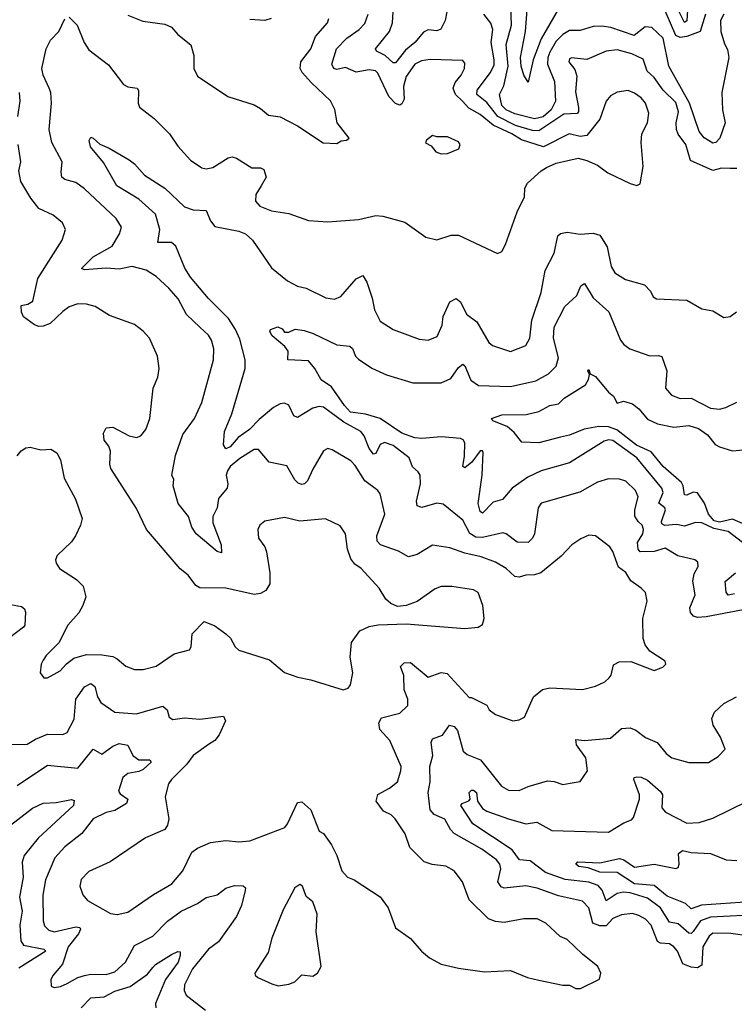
# Model space of a CAD drawing. Extents: x 1443846 to 1577407, y 839182 to 927291.
# Tile 380 of 535: x 1548917 to 1552204, y 871321 to 875849. Entities that reach past the tile are written whole.
import ezdxf

# ---------------------------------------------------------------- set-up
doc = ezdxf.new("R2010")
doc.units = 0

msp = doc.modelspace()

# ---------------------------------------------------------------- linework, layer by layer
at = {"layer": '0CON20XD'}
for points in [[(1551395, 875898.9), (1551315, 875761.1), (1551279.3, 875665), (1551255, 875562.5), (1551235, 875594.3), (1551223.3, 875635), (1551220, 875675), (1551243.4, 875795), (1551255.6, 875955.6)], [(1551988.1, 875895), (1551985, 875844), (1551975, 875836.7), (1551919.1, 875949.1)], [(1552155.9, 875875), (1552140.5, 875845), (1552142.1, 875795), (1552158.3, 875738.3), (1552172.9, 875712.9), (1552178.8, 875675), (1552146.5, 875515), (1552149.3, 875435), (1552161.4, 875375), (1552136.4, 875305), (1552119.4, 875285), (1552105, 875281.5), (1552065, 875305.4), (1552042.1, 875335), (1551997.6, 875465), (1551902.9, 875635), (1551876.9, 875765), (1551825, 875814.2), (1551794, 875816), (1551743, 875777), (1551636.1, 875813.9), (1551595, 875820), (1551555, 875817.8), (1551495, 875800), (1551445, 875799.6), (1551415, 875781.4), (1551385, 875751.2), (1551355, 875700), (1551345.5, 875675), (1551344.2, 875645), (1551377.5, 875565), (1551380.9, 875475), (1551360.8, 875435), (1551325, 875403.2), (1551285, 875393.2), (1551195, 875417.1), (1551155, 875435.2), (1551133.9, 875455), (1551124.4, 875505), (1551144.4, 875545.6), (1551163.9, 875635), (1551153.8, 875735), (1551178.6, 875825), (1551175.5, 875915.5)], [(1551305, 871432), (1551415, 871410), (1551445, 871410), (1551475, 871393.8), (1551496.1, 871393.9), (1551583, 871437), (1551590, 871465), (1551576.7, 871495), (1551505, 871552), (1551435, 871620), (1551402.7, 871632.7), (1551336.7, 871695), (1551297.5, 871715), (1551235, 871714), (1551145, 871697.1), (1551105, 871701.4), (1551073.8, 871713.8), (1550985, 871802), (1550954.3, 871884.3), (1550916, 871935), (1550876.3, 871956.3), (1550814.5, 871964.5), (1550776.9, 871976.9), (1550712.1, 872042.1), (1550690.4, 872105), (1550643.8, 872175), (1550625, 872192.5), (1550589.9, 872209.9), (1550557.1, 872255), (1550565, 872285.5), (1550617.5, 872315), (1550654.4, 872345), (1550670.6, 872395), (1550671.1, 872415), (1550619.5, 872535), (1550573.9, 872585), (1550568.5, 872615), (1550581.8, 872638.2), (1550665, 872660.4), (1550702.2, 872695), (1550701.5, 872725), (1550685, 872767.5), (1550684, 872834), (1550668.6, 872875), (1550685, 872891.9), (1550715, 872893.3), (1550795, 872825.5), (1550855, 872847.5), (1550883, 872843), (1550985, 872732.5), (1550995, 872732.5), (1551065, 872696.7), (1551076.7, 872675), (1551105, 872654.2), (1551185, 872624.2), (1551215, 872629.2), (1551238.6, 872641.4), (1551280.6, 872735), (1551321.5, 872768.5), (1551355, 872776.5), (1551505, 872768.9), (1551565.5, 872784.5), (1551608.8, 872805), (1551628, 872822), (1551637.1, 872835), (1551648.1, 872881.9), (1551673.5, 872896.5), (1551727.6, 872897.6), (1551835, 872856.2), (1551875, 872871.2), (1551888.8, 872885), (1551885, 872898.8), (1551815.8, 872945.8), (1551794.4, 872974.4), (1551784.3, 873004.3), (1551783.3, 873095), (1551803.5, 873175), (1551794.6, 873214.6), (1551775.3, 873235.3), (1551728.2, 873268.2), (1551705, 873306.5), (1551671.7, 873331.7), (1551645, 873403.3), (1551630.8, 873425), (1551565, 873475.8), (1551535, 873478.6), (1551497.6, 873462.4), (1551456.3, 873433.7), (1551408.1, 873381.9), (1551313.7, 873306.3), (1551285, 873296.1), (1551245, 873294.5), (1551215, 873285.4), (1551195, 873288.2), (1551154.4, 873325), (1551105, 873354.6), (1551039.2, 873379.1), (1550965, 873395.9), (1550895, 873420), (1550815, 873433.3), (1550745, 873389.2), (1550705, 873378.9), (1550660, 873405), (1550576.9, 873435), (1550561.9, 873451.9), (1550559.7, 873475), (1550596.2, 873575), (1550575, 873668.8), (1550564, 873685), (1550505, 873728.1), (1550459.6, 873799.6), (1550440.2, 873820.2), (1550355, 873872), (1550335, 873878), (1550315, 873866.2), (1550265, 873782.5), (1550241.1, 873728.9), (1550227.5, 873715), (1550215, 873711.5), (1550197.9, 873717.9), (1550183, 873733), (1550145, 873798), (1550063.8, 873815), (1550015, 873872.5), (1549995, 873872.2), (1549929.2, 873830.9), (1549885.5, 873795), (1549872.7, 873775), (1549867.5, 873755), (1549874.6, 873715), (1549872, 873695), (1549831.8, 873648.2), (1549824.7, 873605), (1549805.2, 873565), (1549805.3, 873535), (1549843.1, 873435), (1549845, 873397.5), (1549825, 873403.5), (1549728.2, 873485), (1549709.6, 873515), (1549693.2, 873565), (1549646, 873625), (1549623.6, 873705), (1549625.8, 873735), (1549617.5, 873755), (1549633.6, 873845), (1549668, 873942), (1549720.4, 874015), (1549755, 874088.8), (1549808.2, 874285), (1549809.6, 874335), (1549800, 874375), (1549785, 874398.6), (1549745.3, 874435.3), (1549685, 874493.1), (1549646.2, 874565), (1549603.6, 874615), (1549545, 874668.1), (1549498.1, 874698.1), (1549435, 874713.7), (1549375, 874702.2), (1549315, 874707), (1549215, 874698.6), (1549202, 874705), (1549255, 874759.6), (1549342.6, 874807.4), (1549376.9, 874865), (1549385.5, 874895), (1549361.5, 874935), (1549215, 875071.6), (1549175, 875100.3), (1549124, 875114), (1549111.4, 875125), (1549107.5, 875147.5), (1549111.8, 875195), (1549064.7, 875284.7), (1549052.9, 875345), (1549063.7, 875465), (1549060.4, 875515), (1549053.1, 875535), (1549025.8, 875595), (1549019.1, 875625), (1549039.5, 875715), (1549058.6, 875755), (1549097.1, 875795), (1549125, 875853.3)], [(1549145, 875861.2), (1549181.4, 875825), (1549214, 875744), (1549235, 875710.8), (1549325, 875641.4), (1549395, 875551.1), (1549415, 875540.9), (1549456.7, 875535), (1549464, 875524), (1549461.9, 875465), (1549467.4, 875447.4), (1549535, 875395.6), (1549605.7, 875325), (1549645, 875267.5), (1549703.3, 875203.3), (1549755, 875168), (1549775, 875162.9), (1549805, 875169.4), (1549876.2, 875213.8), (1549895, 875218.2), (1549915, 875212.7), (1549985, 875168.9), (1550025, 875168.5), (1550040, 875160), (1550050, 875125), (1550027.5, 875085), (1550003.3, 875045), (1550001.4, 875015), (1550022.1, 874992.1), (1550075, 874970.5), (1550155, 874958.9), (1550245, 874925.7), (1550335, 874919.2), (1550475, 874930.8), (1550555, 874949.4), (1550586.6, 874946.6), (1550687.9, 874917.9), (1550785, 874848.8), (1550835, 874836.7), (1550901.3, 874858.7), (1550935, 874858.1), (1551115, 874773.8), (1551135, 874783.3), (1551152, 874815), (1551204.5, 874965.5), (1551238.8, 875035), (1551241.1, 875075), (1551252.5, 875097.5), (1551315, 875154.3), (1551340.7, 875169.3), (1551385, 875190), (1551437.5, 875202.5), (1551485, 875212), (1551525, 875201.2), (1551575, 875180), (1551622.5, 875145), (1551725, 875096.7), (1551755, 875087.5), (1551770, 875095), (1551784, 875175), (1551775.6, 875285), (1551778.9, 875325), (1551804.5, 875375), (1551810.9, 875419.1), (1551795, 875465.6), (1551775, 875490), (1551745, 875511.1), (1551715, 875523.1), (1551664.6, 875515.4), (1551635, 875500), (1551614.4, 875475), (1551585, 875392), (1551525, 875317.5), (1551495, 875312.2), (1551443.9, 875323.9), (1551325.8, 875264.2), (1551225, 875296.4), (1551180.7, 875325), (1551094, 875364), (1551035, 875414.2), (1550983, 875443), (1550954.1, 875474.1), (1550921.7, 875505), (1550911.4, 875535), (1550919.9, 875560.1), (1550948.2, 875595), (1550962.9, 875625), (1550965, 875650), (1550955, 875661.2), (1550805, 875666.4), (1550765, 875659.5), (1550735, 875645.5), (1550695, 875587.8), (1550682.9, 875542.9), (1550686.1, 875483.9), (1550675, 875462.5), (1550665, 875457.1), (1550645, 875464.3), (1550615, 875495.6), (1550565, 875604.3), (1550554, 875615), (1550525, 875619.6), (1550465, 875608.8), (1550415, 875629.5), (1550375, 875620.8), (1550361.4, 875625), (1550352.3, 875645), (1550374.8, 875715.2), (1550421.3, 875765), (1550478.8, 875805), (1550505, 875831.5), (1550520, 875875)], [(1549415, 875870), (1549483, 875843), (1549585, 875829.4), (1549615.3, 875815.3), (1549645, 875781.4), (1549703.8, 875733.8), (1549718.1, 875685), (1549718.1, 875625), (1549735, 875590), (1549875, 875496), (1549995, 875458.6), (1550025, 875441.4), (1550061.1, 875411.1), (1550115, 875402.5), (1550195, 875362), (1550313, 875283), (1550375, 875280), (1550395, 875292.5), (1550420, 875295), (1550432.5, 875305), (1550378, 875375), (1550367.2, 875437.2), (1550346.8, 875476.8), (1550259.1, 875559.1), (1550216.4, 875606.4), (1550206.9, 875625), (1550209.6, 875655), (1550256.2, 875715), (1550277.2, 875772.7), (1550332.5, 875835), (1550338.9, 875855)], [(1550074.3, 875855.7), (1550045, 875846.3), (1549975, 875850.8)], [(1550881, 875885), (1550874, 875845), (1550853.9, 875806.1), (1550835, 875797.7), (1550795, 875802.5), (1550775, 875791.7), (1550734, 875745), (1550691.2, 875708.8), (1550645, 875651.3), (1550635, 875650.4), (1550598.7, 875685), (1550558.6, 875705), (1550553.3, 875715), (1550618.1, 875795), (1550631.1, 875835), (1550634.7, 875885)], [(1552184.6, 875165.4), (1552145, 875166.9), (1552105, 875156.5), (1552002.4, 875202.4), (1551981.2, 875275), (1551945, 875323.5), (1551937.6, 875345), (1551936.5, 875375), (1551947.6, 875425), (1551935, 875469.1), (1551876, 875526), (1551835, 875583.3), (1551802.7, 875612.7), (1551785, 875668), (1551733.2, 875693.2), (1551665, 875710.9), (1551615, 875704.6), (1551525, 875667.1), (1551455, 875674), (1551445, 875670), (1551443.1, 875655), (1551470.1, 875620.1), (1551479.2, 875589.1), (1551472.7, 875517.3), (1551487.8, 875445), (1551487.1, 875425), (1551481.3, 875418.7), (1551420, 875415), (1551305, 875338.8), (1551275, 875340.5), (1551197.3, 875362.7), (1551115.9, 875405), (1551065, 875469.4), (1551020, 875505), (1551021.8, 875525), (1551082.7, 875607.3), (1551098.6, 875641.4), (1551099.8, 875665), (1551085.2, 875745), (1551092.8, 875805), (1551084.1, 875834.1), (1551051.2, 875875)], [(1552071.2, 875875), (1552046, 875795), (1551985, 875772.4), (1551955, 875767.2), (1551935, 875776.1), (1551885, 875890.3)], [(1548908, 875405), (1548920, 875475), (1548916.2, 875515)], [(1552245, 873135.3), (1552075, 873102.9), (1552035, 873100.2), (1552016, 873106), (1552002.8, 873122.8), (1551998.6, 873145), (1552023.6, 873205), (1552012.4, 873267.6), (1552018.8, 873301.2), (1552038.1, 873335), (1552036, 873355), (1552022.5, 873365), (1551943.4, 873383.4), (1551885, 873419.5), (1551835, 873404), (1551771.4, 873401.4), (1551761.7, 873415), (1551758.6, 873445), (1551783.5, 873485), (1551786.3, 873505), (1551779.2, 873525), (1551761, 873541), (1551745.8, 873565.8), (1551746.4, 873595), (1551761.1, 873655), (1551748.8, 873685), (1551705, 873727.9), (1551675, 873736.2), (1551625, 873737.7), (1551575, 873721.8), (1551493.4, 873676.6), (1551315, 873626.5), (1551301.5, 873605), (1551284.6, 873485), (1551275, 873464.4), (1551255, 873445.5), (1551205, 873446.2), (1551155, 873484.5), (1551138.9, 873488.9), (1551045, 873468.8), (1551015, 873469), (1550986.8, 873486.8), (1550955, 873547.9), (1550865, 873621.9), (1550835.7, 873625.7), (1550766.8, 873606.8), (1550744.4, 873614.4), (1550741.8, 873635), (1550761.1, 873715), (1550759.1, 873755), (1550750.4, 873770.4), (1550723.6, 873793.6), (1550707.7, 873835), (1550635, 873890.5), (1550595, 873905.3), (1550575, 873895.4), (1550555.6, 873854.4), (1550545, 873851.2), (1550525, 873877.5), (1550501, 873935), (1550486.1, 873956.1), (1550408.1, 873998.1), (1550315, 874067.2), (1550295, 874070.6), (1550265, 874063.6), (1550195, 874019.5), (1550178.1, 874028.1), (1550155, 874076), (1550135.5, 874085.5), (1550115, 874082.1), (1550085, 874066.1), (1550018.7, 874011.4), (1549973.5, 873965), (1549922.3, 873927.7), (1549885, 873884.6), (1549865, 873876.2), (1549854.2, 873895), (1549858.6, 873955), (1549893, 874037), (1549954.7, 874245.3), (1549954.6, 874285.4), (1549929.5, 874379.5), (1549909.6, 874425), (1549878.2, 874475), (1549785, 874566.5), (1549703.1, 874665), (1549677.2, 874707.2), (1549635, 874808.4), (1549615, 874825.3), (1549552.5, 874825), (1549562.1, 874885), (1549541.1, 874955), (1549465, 875024.2), (1549363.5, 875085), (1549302.6, 875192.6), (1549242.5, 875265), (1549236.6, 875293.4), (1549245, 875308.8), (1549255, 875304.2), (1549285, 875276.9), (1549329.2, 875259.2), (1549420, 875205), (1549445, 875186), (1549490.8, 875135), (1549584.6, 875074.6), (1549675, 874989.3), (1549715, 874974.6), (1549775, 874972.5), (1549795, 874924), (1549815, 874898.1), (1549925, 874877.3), (1549955.2, 874865.2), (1549988.2, 874835), (1550075, 874708.9), (1550148.3, 874648.3), (1550194.4, 874624.4), (1550235, 874614.2), (1550325, 874570.6), (1550365, 874564.2), (1550393.4, 874576.6), (1550465, 874657.5), (1550495, 874672.5), (1550513, 874643), (1550538.9, 874568.9), (1550549.2, 874515), (1550575, 874462.5), (1550635, 874424.2), (1550755, 874380.8), (1550795, 874376), (1550837, 874393), (1550860, 874445), (1550865.2, 874484.8), (1550895, 874551.9), (1550925, 874568), (1550945, 874551.2), (1550972.5, 874495), (1551020, 874460), (1551074.7, 874364.7), (1551091.1, 874351.1), (1551175, 874323.3), (1551245, 874351.4), (1551263.6, 874385), (1551272.3, 874467.7), (1551315.8, 874595), (1551333.6, 874696.4), (1551375.6, 874775), (1551392.5, 874855), (1551405, 874865.7), (1551435, 874871.9), (1551495, 874863.1), (1551555, 874868.1), (1551585, 874858.1), (1551618.9, 874805), (1551637.1, 874715), (1551655, 874685.6), (1551704, 874655), (1551790.6, 874630.6), (1551818.3, 874601.7), (1551831.2, 874575), (1551845.9, 874565.9), (1551985, 874558.9), (1552055, 874519.4), (1552105, 874510), (1552155, 874480), (1552185, 874484), (1552214.4, 874505.6)], [(1550855, 875232), (1550885, 875233.8), (1550936.7, 875255), (1550942.5, 875275), (1550935, 875287.5), (1550885, 875310), (1550835, 875310), (1550816.2, 875316.2), (1550787.5, 875295), (1550783.8, 875283.8), (1550809.3, 875269.3), (1550831.2, 875241.2), (1550855, 875232)], [(1549455, 873602), (1549336.4, 873785), (1549331.5, 873805), (1549334.8, 873865), (1549327.6, 873887.6), (1549305.5, 873915), (1549302.1, 873947.9), (1549315, 873972), (1549345, 873975.6), (1549420, 873935), (1549455, 873927.5), (1549475, 873936.2), (1549497.1, 873965), (1549515.6, 874015), (1549531.4, 874155), (1549551.9, 874205), (1549558.9, 874245), (1549551.3, 874301.3), (1549514.2, 874385), (1549485, 874417.5), (1549445, 874447.1), (1549329.7, 874489.7), (1549265, 874530.8), (1549225, 874541.4), (1549185, 874542.5), (1549145, 874528.5), (1549115, 874508.2), (1549057.3, 874452.7), (1549025, 874440.3), (1549005, 874438.9), (1548985, 874445.8), (1548935, 874483.5), (1548925.6, 874505), (1548924.3, 874535.7), (1548955, 874540.8), (1548978.1, 874555), (1549001.2, 874658.8), (1549112.5, 874835), (1549127.5, 874885), (1549113.8, 874915), (1549071.1, 874951.1), (1549005, 874980.8), (1548968.3, 875028.3), (1548922.2, 875105), (1548913.3, 875155), (1548923.1, 875195), (1548909.6, 875275)], [(1552215, 875164.5), (1552184.6, 875165.4)], [(1552241.5, 873445), (1552175, 873495.8), (1552109, 873509), (1552055, 873535.7), (1552025, 873537.2), (1551975, 873520.5), (1551938.5, 873528.5), (1551883.6, 873523.6), (1551870.3, 873530.3), (1551869, 873541), (1551887.4, 873595), (1551883.8, 873605), (1551856, 873626), (1551876.3, 873675), (1551870.5, 873695), (1551755, 873834.7), (1551645, 873914.3), (1551625, 873917), (1551605, 873911.6), (1551445, 873810.9), (1551316, 873775), (1551254.8, 873745.2), (1551182.2, 873695), (1551137.3, 873642.7), (1551095, 873630.3), (1551045, 873580.5), (1551035, 873587.1), (1551025.8, 873625), (1551044, 873754), (1551048.3, 873858.3), (1551045, 873866.7), (1551035, 873866), (1550995.9, 873814.1), (1550965, 873788.9), (1550954.5, 873795), (1550962.3, 873842.3), (1550964.1, 873904.1), (1550957.2, 873917.2), (1550945, 873923.9), (1550855, 873930.7), (1550767.1, 873922.9), (1550735, 873926.7), (1550675, 873948.5), (1550575, 874015.8), (1550507.1, 874035), (1550438.3, 874045), (1550410.3, 874075), (1550351.7, 874161.7), (1550302.9, 874192.9), (1550274.6, 874244.6), (1550245, 874280), (1550150, 874285), (1550152.2, 874325), (1550136.8, 874346.8), (1550077.8, 874395), (1550067.5, 874415), (1550070, 874425), (1550105, 874436.7), (1550125, 874427.5), (1550135, 874412.5), (1550155, 874412.5), (1550184.4, 874425.6), (1550225, 874420), (1550266.6, 874406.6), (1550375, 874354.6), (1550435, 874348.6), (1550447.4, 874337.4), (1550461.5, 874301.5), (1550475, 874287.5), (1550536.9, 874246.9), (1550604.5, 874215.5), (1550725, 874179.1), (1550855, 874179.3), (1550900.6, 874199.4), (1550935, 874250), (1550955, 874265.8), (1550965, 874258), (1550991.4, 874191.4), (1551027.3, 874167.3), (1551175, 874162.8), (1551290.8, 874189.1), (1551349.6, 874220.4), (1551384.2, 874255.8), (1551395.4, 874295), (1551372, 874385), (1551376, 874435), (1551425, 874530.8), (1551479.4, 874580.6), (1551498.6, 874625), (1551515, 874636.8), (1551555, 874570.6), (1551626, 874506), (1551680.5, 874375), (1551695.7, 874355), (1551723.8, 874335), (1551815, 874303.5), (1551855, 874305.7), (1551870, 874300), (1551893.3, 874235), (1551887.5, 874155), (1551915, 874122.5), (1551955, 874106.7), (1552005, 874108.2), (1552095, 874063.1), (1552135, 874057.8), (1552165, 874065.6), (1552215, 874090)], [(1551405, 873929.1), (1551305, 873902.7), (1551225.8, 873905.8), (1551191.2, 873951.2), (1551159.2, 873979.2), (1551092.5, 874005), (1551086.7, 874015), (1551135, 874032.9), (1551246.2, 874033.8), (1551305, 874047.6), (1551355, 874075.8), (1551395, 874083.2), (1551421.8, 874108.2), (1551519.8, 874170.2), (1551532.8, 874195), (1551537.5, 874217.5), (1551530, 874235), (1551535, 874240), (1551540.6, 874220.6), (1551565, 874208.5), (1551625, 874136.5), (1551648.1, 874118.1), (1551665, 874086), (1551694.4, 874095.6), (1551735, 874082.7), (1551765, 874060), (1551805, 874012), (1551851, 873991), (1551925, 873975.7), (1551995, 873982.9), (1552039.3, 873969.3), (1552079.7, 873939.7), (1552115, 873896.5), (1552135, 873885.3), (1552195, 873866.9), (1552245, 873870.9)], [(1552255, 873526.7), (1552195, 873551.8), (1552135, 873538.8), (1552111.5, 873545), (1552085.5, 873575), (1552066.7, 873626.7), (1552035, 873672.9), (1552015, 873677.1), (1551985, 873662.1), (1551975, 873664), (1551969, 873705), (1551960.3, 873720.3), (1551877, 873795), (1551821.5, 873861.5), (1551753.3, 873893.3), (1551663.2, 873963.2), (1551625, 873977.5), (1551581, 873979), (1551513.2, 873966.8), (1551445, 873938.7), (1551405, 873929.1)], [(1548906.1, 873843.9), (1548923.9, 873866.1), (1548945, 873880), (1548965, 873882.9), (1549015, 873870.8), (1549060, 873875), (1549087.4, 873857.4), (1549104.2, 873825), (1549121.3, 873741.3), (1549174, 873645), (1549204.3, 873555), (1549197.5, 873525), (1549174, 873475), (1549155, 873448.8), (1549090, 873385), (1549082.5, 873365), (1549085, 873350), (1549100, 873325), (1549178, 873275), (1549209.2, 873245), (1549220.6, 873195), (1549206.9, 873155), (1549189.1, 873120.9), (1549138.9, 873065), (1549096.9, 872983.1), (1549038.8, 872925), (1549025, 872903.3), (1549016, 872885), (1549012, 872845), (1549027.5, 872822.5), (1549045, 872822), (1549103.8, 872855), (1549132.6, 872887.4), (1549166.9, 872913.1), (1549225, 872929.4), (1549295, 872929.1), (1549345, 872920.5), (1549365, 872910.6), (1549405, 872875.7), (1549445, 872860.6), (1549485, 872861.1), (1549545, 872875.6), (1549627, 872933), (1549698.7, 872951.3), (1549706, 872965), (1549711.1, 873025), (1549765, 873082), (1549815, 873061.1), (1549865.8, 873025.8), (1549886.7, 873005), (1549907.5, 872965), (1549925, 872950), (1550066.7, 872905), (1550135, 872846.9), (1550196.7, 872825), (1550256.1, 872813.9), (1550405, 872767.5), (1550427.5, 872775), (1550439.3, 872790.7), (1550449.2, 872845), (1550437.3, 872917.3), (1550443.3, 872985), (1550481.4, 873038.6), (1550525, 873059.5), (1550566.5, 873066.5), (1550695, 873071.1), (1550965, 873048.9), (1551025, 873056), (1551045, 873067.5), (1551053.9, 873096.1), (1551047.1, 873155), (1551025.8, 873215), (1551005, 873228.1), (1550905, 873242.7), (1550855, 873242.5), (1550827.4, 873232.6), (1550745, 873174.3), (1550694.2, 873155.8), (1550655, 873150), (1550624.2, 873164.2), (1550601.2, 873185), (1550570, 873235), (1550488, 873325), (1550457.8, 873345), (1550439.7, 873369.7), (1550424.5, 873415), (1550415.7, 873485), (1550391.7, 873521.7), (1550323.2, 873553.2), (1550205, 873543.3), (1550135, 873559.5), (1550045, 873542.5), (1550022, 873525), (1550012.5, 873505), (1550015.8, 873465), (1550044.3, 873425), (1550052, 873402), (1550067.5, 873305), (1550068.1, 873255), (1550048.6, 873225), (1550025, 873211.2), (1549995, 873206.1), (1549865.4, 873234.6), (1549745, 873236.5), (1549726.8, 873246.8), (1549692, 873295), (1549655, 873324.2), (1549500, 873505), (1549455, 873602)], [(1552205, 873208.4), (1552175, 873202.5), (1552166.9, 873216.9), (1552162.3, 873265), (1552208.6, 873305)], [(1548875, 873160.5), (1548925, 873151.4), (1548939.8, 873139.8), (1548944.3, 873125), (1548940.6, 873065), (1548934.3, 873055), (1548837.6, 872982.4)], [(1548875, 872515.5), (1548952.2, 872517.8), (1548989.3, 872540.7), (1549045, 872563.4), (1549115, 872562.3), (1549135, 872571.1), (1549167.9, 872632.1), (1549176, 872724), (1549215, 872781.8), (1549245, 872797.1), (1549263.2, 872783.2), (1549274.7, 872735), (1549289.6, 872709.6), (1549355, 872664.6), (1549455, 872657.6), (1549575, 872692.1), (1549595, 872675.8), (1549605, 872641.2), (1549621.8, 872631.8), (1549675, 872639.1), (1549745, 872633.1), (1549855, 872645.7), (1549863.5, 872625), (1549835, 872560.8), (1549814.4, 872535), (1549785, 872515.4), (1549715, 872465.6), (1549685.6, 872425), (1549615, 872355.8), (1549601.4, 872335), (1549586.7, 872275), (1549603.6, 872175), (1549597.5, 872145), (1549585, 872125.8), (1549495, 872087.1), (1549333.7, 871976.3), (1549235, 871931.4), (1549199.4, 871895), (1549194.4, 871865), (1549208.1, 871825), (1549228.9, 871798.9), (1549335, 871738.6), (1549365, 871734.4), (1549415, 871744.5), (1549533, 871827), (1549617.1, 871875), (1549666.9, 871935), (1549709.3, 872020.7), (1549735, 872040), (1549795, 872065.6), (1549865, 872074.3), (1549925, 872068.6), (1549975, 872073.1), (1550135.9, 872134.1), (1550149.5, 872150.5), (1550195, 872250), (1550215, 872252.5), (1550256.7, 872215), (1550295, 872117.5), (1550315, 872106.7), (1550350.8, 872055), (1550375.7, 872005), (1550399.2, 871935), (1550425, 871906), (1550455, 871894), (1550575.7, 871815.7), (1550612, 871765), (1550645, 871672.5), (1550714.2, 871624.2), (1550765, 871566.2), (1550801.2, 871535), (1550855, 871505.8), (1550935, 871487.5), (1551055, 871471.2), (1551175, 871476.2), (1551252.5, 871445), (1551305, 871432)], [(1552275, 871635.3), (1552187, 871647), (1552105, 871649.1), (1552087.5, 871635), (1552058.6, 871585), (1552055, 871502), (1552035, 871489.1), (1552005, 871491.3), (1551966.9, 871506.9), (1551943.2, 871565), (1551926.1, 871586.1), (1551905, 871598.7), (1551865, 871602.6), (1551850.7, 871610.7), (1551821.3, 871685), (1551795, 871713.1), (1551765, 871729.3), (1551735, 871738.4), (1551685, 871732.7), (1551645, 871715.3), (1551615, 871682.3), (1551585, 871681.9), (1551552.5, 871695), (1551535, 871764.4), (1551505, 871795.9), (1551395, 871820.5), (1551297.5, 871855), (1551245, 871865.8), (1551144.8, 871854.8), (1551131.7, 871861.7), (1551115.6, 871884.4), (1551129.7, 871945), (1551125.8, 871965), (1551110, 871985), (1551042.9, 872035), (1550915, 872107.1), (1550898.2, 872125), (1550873, 872173), (1550824, 872194), (1550805.4, 872215), (1550795.9, 872295), (1550804.2, 872345), (1550803.4, 872415), (1550817.9, 872465), (1550809.5, 872525), (1550815, 872542), (1550861.2, 872558.8), (1550893.3, 872605), (1550915, 872598.6), (1550930.9, 872580.9), (1550956.2, 872485), (1550975, 872470), (1551036.1, 872446.1), (1551132.9, 872325), (1551165, 872305.6), (1551215, 872304.5), (1551256.4, 872323.6), (1551345, 872349.1), (1551375, 872346.7), (1551415, 872332.9), (1551448.8, 872338.8), (1551494.1, 872345.9), (1551528.1, 872395), (1551521.5, 872455), (1551478.1, 872515), (1551475, 872538.8), (1551514.6, 872534.6), (1551635, 872544.6), (1551685, 872589.4), (1551725, 872592.7), (1551751.6, 872581.6), (1551795, 872547.9), (1551848.8, 872525), (1551890, 872475), (1551916.7, 872455), (1551995, 872432.9), (1552085, 872432.9), (1552129.1, 872460.9), (1552161.2, 872495), (1552140.3, 872550.3), (1552107.1, 872605), (1552100.6, 872635), (1552113.3, 872665), (1552156, 872704), (1552214, 872736)], [(1548905, 872327.9), (1549045, 872420.3), (1549185, 872407.5), (1549255, 872494.3), (1549295, 872472.1), (1549345, 872508.8), (1549375, 872520.9), (1549415, 872512.5), (1549437.9, 872465), (1549465.3, 872445.3), (1549515.6, 872445.6), (1549522, 872435), (1549485, 872401.8), (1549465, 872392.3), (1549415, 872383.1), (1549391.3, 872365), (1549371.2, 872301.2), (1549378.5, 872288.5), (1549414.4, 872265), (1549408.5, 872245), (1549355, 872212.5), (1549315, 872203.8), (1549255.5, 872175), (1549203, 872107), (1549124.5, 872045), (1549078.5, 871995), (1549036.4, 871893.6), (1549023.3, 871823.3), (1549024.6, 871704.6), (1549031.7, 871681.7), (1549051.6, 871661.6), (1549075, 871655.3), (1549175, 871678), (1549194.4, 871675), (1549196.9, 871666.9), (1549187.5, 871645), (1549139.5, 871585), (1549113.4, 871506.6), (1549070.6, 871455), (1549061.1, 871435), (1549062.5, 871405), (1549075, 871398.1), (1549105, 871402.5), (1549135, 871417.5), (1549185, 871444.5), (1549215.9, 871454.1), (1549245, 871460), (1549315, 871458.2), (1549355, 871470.6), (1549403.2, 871515), (1549445, 871592.2), (1549529.1, 871635), (1549596.2, 871703.8), (1549660.3, 871749.7), (1549734.7, 871785.3), (1549775, 871813.1), (1549824.6, 871825.4), (1549865, 871855.6), (1549905, 871866.9), (1549945, 871866), (1549955, 871857.5), (1549954.2, 871845), (1549936.7, 871775), (1549914.1, 871725), (1549831.2, 871608.8), (1549785.4, 871575), (1549711.6, 871485), (1549675, 871411.2), (1549672.9, 871385), (1549683, 871363), (1549772.2, 871295)], [(1552335, 871734.3), (1552095, 871721.5), (1552048.7, 871705), (1552015, 871655.8), (1552005, 871647.1), (1551995, 871648.6), (1551945, 871691.4), (1551905, 871698.9), (1551865, 871764.3), (1551805, 871810), (1551725, 871834.5), (1551693, 871837), (1551665, 871831.3), (1551615, 871797.8), (1551596.6, 871846.6), (1551578.3, 871868.3), (1551535, 871882.3), (1551425.5, 871895.5), (1551335, 871926.7), (1551265, 871980.4), (1551216.2, 871986.2), (1551182.3, 872032.3), (1551000.7, 872150.7), (1550946.4, 872235), (1550952, 872245), (1550983.2, 872256.8), (1550988.5, 872265), (1550984, 872296), (1550995, 872305.5), (1551005, 872305.4), (1551018.2, 872295), (1551023.2, 872255), (1551045, 872222.2), (1551065, 872209.8), (1551165.3, 872174.7), (1551245, 872150.7), (1551295, 872159.5), (1551365, 872121.3), (1551625, 872112.9), (1551695, 872155.6), (1551730.8, 872169.2), (1551739.5, 872180.5), (1551767.9, 872265), (1551767.1, 872285), (1551742, 872355), (1551743.3, 872365), (1551755, 872367.5), (1551775, 872365.5), (1551805, 872351.5), (1551865, 872300.5), (1551874, 872284), (1551871.1, 872225), (1551886.7, 872205), (1551985, 872153.8), (1552042.6, 872157.4)], [(1548875.2, 872144.8), (1548976.3, 872223.7), (1549025, 872246.7), (1549085, 872248.7), (1549155, 872262.4), (1549168.3, 872258.3), (1549165.2, 872234.8), (1549002.3, 872085), (1548938.4, 872005), (1548928, 871975), (1548933.7, 871906.4), (1548916.4, 871813.6), (1548929.1, 871749.1), (1548917.8, 871685), (1548922.5, 871612.5), (1548935, 871593.8), (1549028, 871575), (1549036.9, 871565), (1548912.9, 871487.1)], [(1552042.6, 872157.4), (1552105, 872177.8), (1552264.6, 872255.4)], [(1552275, 871791.9), (1552052.8, 871777.2), (1552005, 871761.1), (1551980, 871785), (1551895, 871818.6), (1551835, 871867), (1551745, 871874.9), (1551665, 871926.8), (1551585, 871929.3), (1551531.7, 871948.3), (1551488.8, 871955), (1551474.3, 871965), (1551483.8, 871976.2), (1551585, 871971.9), (1551675, 871991.6), (1551695.4, 871985), (1551745, 871951.7), (1551835.6, 871965.6), (1551935, 871945.6), (1551945, 871950.8), (1551950.4, 871965), (1551947.3, 872015), (1551965, 872028.5), (1552005, 872019.1), (1552095, 872014.5), (1552166, 871986), (1552215, 871982.9)], [(1550106.4, 871406.4), (1550155, 871413.8), (1550183.3, 871425), (1550215, 871456.7), (1550265, 871450), (1550286.7, 871465), (1550303.8, 871495), (1550280.8, 871655), (1550285.5, 871735.5), (1550265, 871792.5), (1550235, 871817.5), (1550217.5, 871865), (1550205, 871872.5), (1550182.7, 871857.3), (1550128.8, 871755), (1550076, 871625), (1550060.3, 871559.7), (1549998.8, 871465), (1550000, 871455), (1550012.5, 871445), (1550076.1, 871416.1), (1550106.4, 871406.4)], [(1549200.6, 871305), (1549245, 871351.2), (1549305, 871355.7), (1549355, 871382), (1549425, 871402.8), (1549505, 871459.2), (1549529.6, 871490.4), (1549541.1, 871505), (1549615, 871550.9), (1549645, 871564.3), (1549655, 871562.5), (1549655.9, 871545), (1549645.6, 871515), (1549588.2, 871435), (1549541.2, 871325), (1549542.9, 871305)]]:
    msp.add_lwpolyline(points, dxfattribs=at)

doc.saveas('drawing.dxf')
